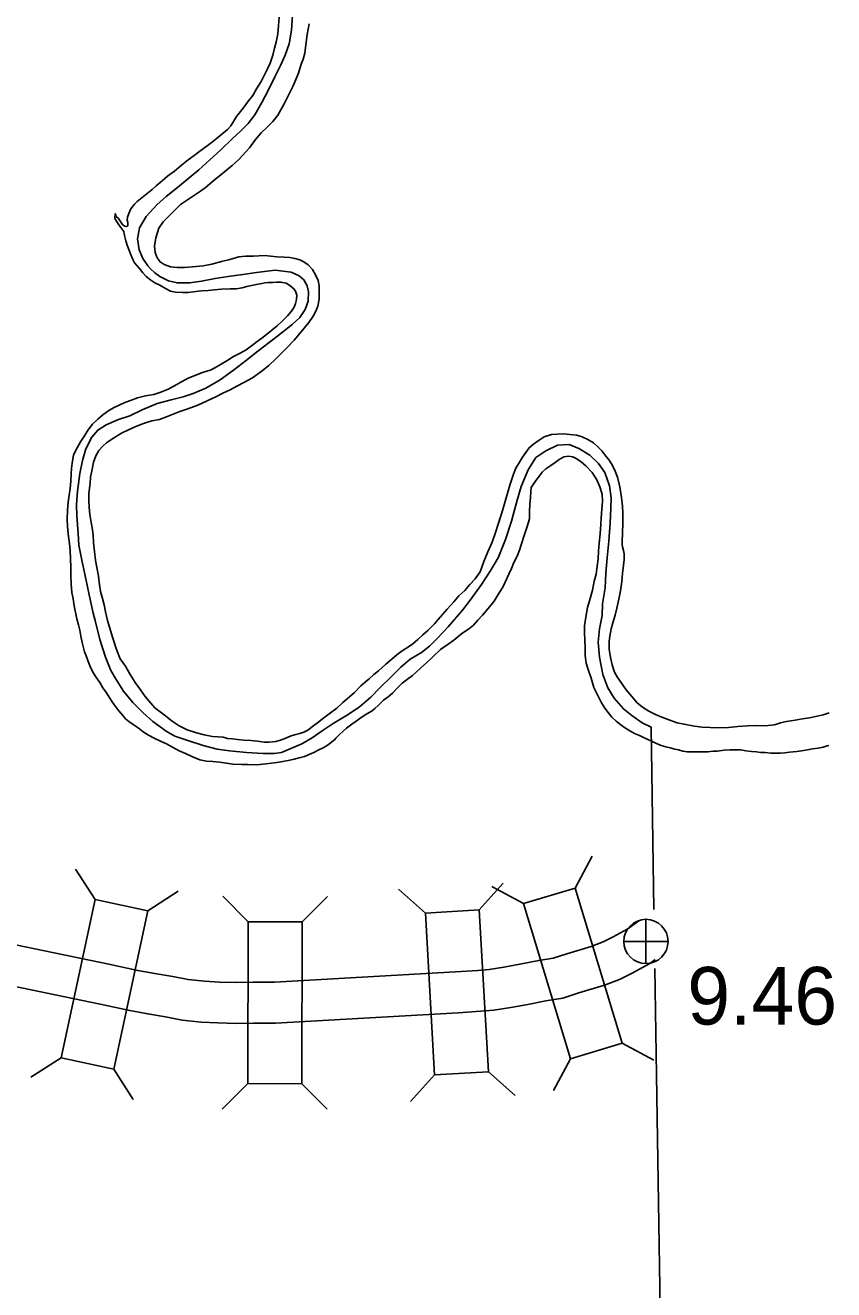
# Model space of a CAD drawing. Extents: x -939622 to -934222, y 1383701 to 1385301.
# Drawn here: x -936204.24 to -936186.44, y 1384561.29 to 1384589.11 of the extents above; entities that cross this region are included whole.
import ezdxf

# ---------------------------------------------------------------- set-up
doc = ezdxf.new("R2010")
doc.units = 0
for name, color, linetype in [('15', 7, 'Continuous'), ('2', 7, 'Continuous'), ('20', 7, 'Continuous'), ('25', 7, 'Continuous'), ('26', 7, 'Continuous'), ('9', 7, 'Continuous')]:
    doc.layers.add(name, color=color, linetype=linetype)

msp = doc.modelspace()

# ---------------------------------------------------------------- linework, layer by layer
at = {"layer": '15'}
for points in [[(-936205.872, 1384569.17), (-936202.399, 1384568.448), (-936201.759, 1384568.31), (-936201.387, 1384568.242), (-936200.987, 1384568.176), (-936200.651, 1384568.111), (-936200.293, 1384568.075), (-936199.962, 1384568.056), (-936199.581, 1384568.048), (-936199.225, 1384568.053), (-936198.752, 1384568.051), (-936194.761, 1384568.279), (-936194.276, 1384568.31), (-936194.026, 1384568.333), (-936193.7, 1384568.382), (-936193.346, 1384568.449), (-936192.932, 1384568.532), (-936192.611, 1384568.581), (-936192.317, 1384568.677), (-936191.778, 1384568.84), (-936191.512, 1384568.942), (-936191.29, 1384569.051), (-936190.969, 1384569.226), (-936190.725, 1384569.407)], [(-936206.057, 1384568.29), (-936202.586, 1384567.567), (-936201.935, 1384567.427), (-936201.541, 1384567.356), (-936201.146, 1384567.29), (-936200.782, 1384567.22), (-936200.363, 1384567.177), (-936199.997, 1384567.157), (-936199.585, 1384567.147), (-936199.22, 1384567.153), (-936198.727, 1384567.151), (-936194.706, 1384567.38), (-936194.207, 1384567.413), (-936193.918, 1384567.439), (-936193.549, 1384567.495), (-936193.174, 1384567.565), (-936192.775, 1384567.645), (-936192.402, 1384567.702), (-936192.046, 1384567.819), (-936191.487, 1384567.988), (-936191.152, 1384568.116), (-936190.875, 1384568.252), (-936190.484, 1384568.466), (-936190.371, 1384568.549)]]:
    msp.add_lwpolyline(points, dxfattribs=at)
at = {"layer": '2'}
for points in [[(-936199.941, 1384586.364), (-936199.667, 1384586.629), (-936199.5, 1384586.781), (-936199.326, 1384586.953), (-936199.18, 1384587.143), (-936199.03, 1384587.414), (-936198.884, 1384587.694), (-936198.743, 1384587.974), (-936198.616, 1384588.227), (-936198.516, 1384588.454), (-936198.429, 1384588.706), (-936198.373, 1384589.005), (-936198.35, 1384589.334)], [(-936194.001, 1384577.101), (-936194.193, 1384576.802), (-936194.44, 1384576.462), (-936194.613, 1384576.242), (-936194.929, 1384575.874), (-936195.169, 1384575.616), (-936195.339, 1384575.446), (-936195.51, 1384575.307), (-936195.759, 1384575.163), (-936195.971, 1384574.984), (-936196.186, 1384574.765), (-936196.421, 1384574.535), (-936196.632, 1384574.322), (-936196.886, 1384574.109), (-936197.167, 1384573.925), (-936197.457, 1384573.747), (-936197.697, 1384573.585), (-936197.918, 1384573.433), (-936198.149, 1384573.295), (-936198.593, 1384573.105), (-936198.757, 1384573.086), (-936199, 1384573.084), (-936199.367, 1384573.105), (-936199.74, 1384573.145), (-936200.014, 1384573.184), (-936200.319, 1384573.262), (-936200.658, 1384573.374), (-936200.94, 1384573.47), (-936201.131, 1384573.58), (-936201.427, 1384573.787), (-936201.642, 1384573.978), (-936201.866, 1384574.208), (-936202.076, 1384574.459), (-936202.234, 1384574.711), (-936202.35, 1384574.916), (-936202.468, 1384575.205), (-936202.591, 1384575.594), (-936202.696, 1384576.013), (-936202.739, 1384576.177), (-936202.829, 1384576.575), (-936202.9, 1384576.932), (-936202.983, 1384577.306), (-936203.055, 1384577.674), (-936203.069, 1384577.93), (-936203.102, 1384578.314), (-936203.11, 1384578.561), (-936203.087, 1384578.856), (-936203.033, 1384579.245), (-936202.979, 1384579.533), (-936202.901, 1384579.793), (-936202.769, 1384580.049), (-936202.64, 1384580.202), (-936202.456, 1384580.321), (-936202.183, 1384580.435), (-936201.932, 1384580.513), (-936201.659, 1384580.651), (-936201.335, 1384580.785), (-936201.027, 1384580.867), (-936200.759, 1384580.936), (-936200.541, 1384581.007), (-936200.264, 1384581.122), (-936199.947, 1384581.306), (-936199.652, 1384581.524), (-936199.369, 1384581.741), (-936199.115, 1384581.942), (-936198.769, 1384582.202), (-936198.572, 1384582.357), (-936198.359, 1384582.525), (-936198.189, 1384582.682), (-936198.073, 1384582.856), (-936198.008, 1384583.038), (-936198.003, 1384583.243), (-936198.033, 1384583.38), (-936198.102, 1384583.511), (-936198.206, 1384583.596), (-936198.379, 1384583.676), (-936198.735, 1384583.723), (-936199.145, 1384583.674), (-936199.447, 1384583.625), (-936199.77, 1384583.582), (-936200.057, 1384583.54), (-936200.356, 1384583.479), (-936200.614, 1384583.44), (-936200.893, 1384583.44), (-936201.083, 1384583.486), (-936201.274, 1384583.581), (-936201.384, 1384583.663), (-936201.476, 1384583.748), (-936201.538, 1384583.816), (-936201.65, 1384583.979), (-936201.732, 1384584.167), (-936201.767, 1384584.413), (-936201.719, 1384584.655), (-936201.574, 1384584.902), (-936201.343, 1384585.163), (-936201.134, 1384585.345), (-936200.886, 1384585.543), (-936200.627, 1384585.756), (-936200.417, 1384585.927), (-936200.17, 1384586.149), (-936199.941, 1384586.364)], [(-936190.396, 1384569.655), (-936190.459, 1384573.669), (-936190.657, 1384573.764), (-936190.885, 1384573.921), (-936191.069, 1384574.068), (-936191.272, 1384574.301), (-936191.413, 1384574.532), (-936191.518, 1384574.828), (-936191.596, 1384575.208), (-936191.624, 1384575.539), (-936191.598, 1384575.831), (-936191.535, 1384576.124), (-936191.532, 1384576.38), (-936191.471, 1384576.731), (-936191.457, 1384577.053), (-936191.423, 1384577.391), (-936191.386, 1384577.755), (-936191.362, 1384578.156), (-936191.342, 1384578.494), (-936191.341, 1384578.71), (-936191.371, 1384578.977), (-936191.48, 1384579.273), (-936191.616, 1384579.471), (-936191.81, 1384579.651), (-936192.053, 1384579.796), (-936192.265, 1384579.884), (-936192.52, 1384579.872), (-936192.778, 1384579.743), (-936192.997, 1384579.597), (-936193.163, 1384579.331), (-936193.319, 1384578.964), (-936193.406, 1384578.661), (-936193.53, 1384578.195), (-936193.666, 1384577.798), (-936193.822, 1384577.391), (-936194.001, 1384577.101)], [(-936190.215, 1384558.068), (-936190.339, 1384566.005), (-936190.376, 1384568.357)]]:
    msp.add_lwpolyline(points, dxfattribs=at)
at = {"layer": '20'}
for p, q in [((-936192.128, 1384570.125), (-936191.754, 1384570.824)), ((-936202.698, 1384569.875), (-936203.128, 1384570.54)), ((-936194.241, 1384569.642), (-936193.714, 1384570.233)), ((-936201.537, 1384569.625), (-936200.872, 1384570.054)), ((-936195.428, 1384569.575), (-936196.019, 1384570.102)), ((-936193.265, 1384569.782), (-936193.963, 1384570.156)), ((-936199.329, 1384569.385), (-936199.888, 1384569.946)), ((-936198.141, 1384569.382), (-936197.58, 1384569.941)), ((-936191.098, 1384566.714), (-936190.4, 1384566.34)), ((-936203.448, 1384566.391), (-936204.114, 1384565.961)), ((-936192.235, 1384566.37), (-936192.609, 1384565.672)), ((-936202.287, 1384566.141), (-936201.857, 1384565.475)), ((-936194.039, 1384566.084), (-936193.448, 1384565.557)), ((-936199.338, 1384565.821), (-936199.899, 1384565.262)), ((-936198.15, 1384565.818), (-936197.591, 1384565.256)), ((-936195.225, 1384566.017), (-936195.752, 1384565.426))]:
    msp.add_line(p, q, dxfattribs=at)
for points in [[(-936191.098, 1384566.714), (-936192.128, 1384570.125), (-936193.265, 1384569.782), (-936192.235, 1384566.37)], [(-936202.287, 1384566.141), (-936201.537, 1384569.625), (-936202.698, 1384569.875), (-936203.448, 1384566.391)], [(-936195.428, 1384569.575), (-936195.225, 1384566.017), (-936194.039, 1384566.084), (-936194.241, 1384569.642)], [(-936199.329, 1384569.385), (-936199.338, 1384565.821), (-936198.15, 1384565.818), (-936198.141, 1384569.382)]]:
    msp.add_lwpolyline(points, close=True, dxfattribs=at)
at = {"layer": '26'}
for p, q in [((-936190.571, 1384568.464), (-936190.571, 1384569.439)), ((-936191.059, 1384568.951), (-936190.084, 1384568.951))]:
    msp.add_line(p, q, dxfattribs=at)
msp.add_circle((-936190.571, 1384568.951), 0.487, dxfattribs=at)
at = {"layer": '9'}
for points in [[(-936202.26, 1384584.968), (-936202.232, 1384584.905), (-936202.186, 1384584.858), (-936202.152, 1384584.813), (-936202.117, 1384584.757), (-936202.087, 1384584.719), (-936202.05, 1384584.692), (-936202.014, 1384584.681), (-936201.978, 1384584.7), (-936201.977, 1384584.769), (-936201.99, 1384584.823), (-936201.982, 1384584.886), (-936201.957, 1384584.971), (-936201.911, 1384585.072), (-936201.83, 1384585.173), (-936201.771, 1384585.231), (-936201.629, 1384585.349), (-936201.443, 1384585.497), (-936201.352, 1384585.581), (-936201.22, 1384585.689), (-936201.102, 1384585.791), (-936200.954, 1384585.902), (-936200.798, 1384586.032), (-936200.648, 1384586.153), (-936200.518, 1384586.249), (-936200.393, 1384586.339), (-936200.258, 1384586.439), (-936200.113, 1384586.547), (-936199.951, 1384586.68), (-936199.783, 1384586.819), (-936199.707, 1384586.902), (-936199.582, 1384587.107), (-936199.436, 1384587.287), (-936199.322, 1384587.449), (-936199.226, 1384587.566), (-936199.142, 1384587.715), (-936199.044, 1384587.877), (-936198.972, 1384588.02), (-936198.906, 1384588.151), (-936198.846, 1384588.276), (-936198.783, 1384588.451), (-936198.748, 1384588.606), (-936198.712, 1384588.742), (-936198.674, 1384588.926), (-936198.66, 1384589.11), (-936198.639, 1384589.372)], [(-936199.723, 1384581.092), (-936199.578, 1384581.167), (-936199.424, 1384581.249), (-936199.231, 1384581.356), (-936199.051, 1384581.486), (-936198.877, 1384581.625), (-936198.721, 1384581.77), (-936198.686, 1384581.81), (-936198.556, 1384581.93), (-936198.477, 1384582.013), (-936198.316, 1384582.183), (-936198.202, 1384582.32), (-936198.093, 1384582.446), (-936197.994, 1384582.569), (-936197.901, 1384582.709), (-936197.838, 1384582.822), (-936197.792, 1384582.928), (-936197.768, 1384583.085), (-936197.763, 1384583.242), (-936197.763, 1384583.374), (-936197.787, 1384583.497), (-936197.843, 1384583.619), (-936197.912, 1384583.735), (-936198.01, 1384583.838), (-936198.105, 1384583.905), (-936198.19, 1384583.952), (-936198.305, 1384583.979), (-936198.41, 1384583.998), (-936198.537, 1384584.007), (-936198.696, 1384584.012), (-936198.829, 1384584.033), (-936198.967, 1384584.042), (-936199.213, 1384584.028), (-936199.384, 1384584.027), (-936199.537, 1384584.012), (-936199.734, 1384583.959), (-936199.919, 1384583.91), (-936200.128, 1384583.857), (-936200.316, 1384583.82), (-936200.556, 1384583.796), (-936200.732, 1384583.783), (-936200.892, 1384583.783), (-936201.042, 1384583.794), (-936201.178, 1384583.848), (-936201.267, 1384583.904), (-936201.332, 1384583.992), (-936201.373, 1384584.109), (-936201.391, 1384584.25), (-936201.36, 1384584.437), (-936201.292, 1384584.649), (-936201.202, 1384584.787), (-936201.017, 1384584.971), (-936200.815, 1384585.168), (-936200.599, 1384585.315), (-936200.38, 1384585.458), (-936200.273, 1384585.536), (-936200.076, 1384585.702), (-936199.89, 1384585.857), (-936199.681, 1384586.027), (-936199.537, 1384586.16), (-936199.299, 1384586.418), (-936199.171, 1384586.601), (-936199.045, 1384586.743), (-936198.916, 1384586.863), (-936198.787, 1384586.995), (-936198.673, 1384587.13), (-936198.534, 1384587.38), (-936198.437, 1384587.59), (-936198.339, 1384587.778), (-936198.279, 1384587.918), (-936198.222, 1384588.058), (-936198.161, 1384588.258), (-936198.121, 1384588.364), (-936198.082, 1384588.5), (-936198.07, 1384588.621), (-936198.031, 1384588.905), (-936197.985, 1384589.14)], [(-936203.237, 1384577.369), (-936203.247, 1384577.55), (-936203.259, 1384577.706), (-936203.281, 1384577.859), (-936203.304, 1384578.072), (-936203.314, 1384578.246), (-936203.306, 1384578.436), (-936203.292, 1384578.614), (-936203.271, 1384578.771), (-936203.251, 1384578.919), (-936203.233, 1384579.082), (-936203.222, 1384579.241), (-936203.215, 1384579.359), (-936203.203, 1384579.473), (-936203.174, 1384579.661), (-936203.094, 1384579.816), (-936203.021, 1384579.941), (-936202.931, 1384580.075), (-936202.853, 1384580.206), (-936202.754, 1384580.335), (-936202.639, 1384580.443), (-936202.527, 1384580.536), (-936202.394, 1384580.635), (-936202.279, 1384580.698), (-936202.157, 1384580.761), (-936202.044, 1384580.811), (-936201.922, 1384580.856), (-936201.764, 1384580.914), (-936201.591, 1384580.954), (-936201.405, 1384580.988), (-936201.253, 1384581.034), (-936201.09, 1384581.103), (-936200.962, 1384581.169), (-936200.793, 1384581.263), (-936200.648, 1384581.345), (-936200.481, 1384581.415), (-936200.353, 1384581.46), (-936200.142, 1384581.531), (-936200.008, 1384581.603), (-936199.801, 1384581.728), (-936199.65, 1384581.819), (-936199.507, 1384581.897), (-936199.374, 1384581.972), (-936199.223, 1384582.078), (-936199.129, 1384582.149), (-936199.031, 1384582.224), (-936198.928, 1384582.304), (-936198.807, 1384582.4), (-936198.692, 1384582.499), (-936198.577, 1384582.601), (-936198.466, 1384582.715), (-936198.375, 1384582.819), (-936198.317, 1384582.908), (-936198.286, 1384582.987), (-936198.267, 1384583.074), (-936198.257, 1384583.171), (-936198.286, 1384583.26), (-936198.32, 1384583.314), (-936198.415, 1384583.384), (-936198.494, 1384583.436), (-936198.609, 1384583.461), (-936198.705, 1384583.459), (-936198.783, 1384583.454), (-936198.884, 1384583.449), (-936198.962, 1384583.441), (-936199.031, 1384583.427), (-936199.148, 1384583.407), (-936199.252, 1384583.383), (-936199.357, 1384583.36), (-936199.461, 1384583.336), (-936199.596, 1384583.315), (-936199.722, 1384583.312), (-936199.917, 1384583.302), (-936200.079, 1384583.286), (-936200.211, 1384583.277), (-936200.358, 1384583.265), (-936200.421, 1384583.261), (-936200.531, 1384583.249), (-936200.651, 1384583.234), (-936200.774, 1384583.229), (-936200.927, 1384583.237), (-936201.042, 1384583.259), (-936201.151, 1384583.319), (-936201.273, 1384583.392), (-936201.382, 1384583.447), (-936201.474, 1384583.502), (-936201.572, 1384583.584), (-936201.645, 1384583.66), (-936201.729, 1384583.767), (-936201.834, 1384583.882), (-936201.862, 1384583.941), (-936201.884, 1384583.995), (-936201.916, 1384584.079), (-936201.957, 1384584.174), (-936201.99, 1384584.276), (-936202.022, 1384584.368), (-936202.048, 1384584.485), (-936202.068, 1384584.575), (-936202.174, 1384584.717), (-936202.264, 1384584.856), (-936202.26, 1384584.968)], [(-936195.224, 1384575.942), (-936195.298, 1384575.869), (-936195.377, 1384575.792), (-936195.483, 1384575.699), (-936195.595, 1384575.591), (-936195.704, 1384575.501), (-936195.778, 1384575.446), (-936195.92, 1384575.358), (-936196.02, 1384575.287), (-936196.109, 1384575.215), (-936196.297, 1384575.049), (-936196.383, 1384574.972), (-936196.462, 1384574.904), (-936196.562, 1384574.823), (-936196.665, 1384574.728), (-936196.745, 1384574.663), (-936196.851, 1384574.573), (-936196.989, 1384574.431), (-936197.095, 1384574.336), (-936197.245, 1384574.206), (-936197.38, 1384574.086), (-936197.519, 1384573.98), (-936197.661, 1384573.872), (-936197.8, 1384573.76), (-936197.912, 1384573.68), (-936198.015, 1384573.602), (-936198.107, 1384573.555), (-936198.191, 1384573.529), (-936198.283, 1384573.506), (-936198.382, 1384573.471), (-936198.533, 1384573.41), (-936198.62, 1384573.378), (-936198.718, 1384573.349), (-936198.868, 1384573.333), (-936198.979, 1384573.337), (-936199.121, 1384573.358), (-936199.268, 1384573.372), (-936199.421, 1384573.381), (-936199.56, 1384573.396), (-936199.674, 1384573.411), (-936199.782, 1384573.415), (-936199.876, 1384573.443), (-936199.988, 1384573.456), (-936200.117, 1384573.462), (-936200.301, 1384573.5), (-936200.464, 1384573.544), (-936200.673, 1384573.609), (-936200.849, 1384573.692), (-936201.004, 1384573.8), (-936201.178, 1384573.94), (-936201.38, 1384574.092), (-936201.475, 1384574.196), (-936201.593, 1384574.337), (-936201.701, 1384574.485), (-936201.819, 1384574.645), (-936201.928, 1384574.826), (-936202.028, 1384575.008), (-936202.143, 1384575.167), (-936202.225, 1384575.376), (-936202.316, 1384575.648), (-936202.377, 1384575.842), (-936202.423, 1384576.016), (-936202.466, 1384576.207), (-936202.5, 1384576.357), (-936202.539, 1384576.497), (-936202.578, 1384576.65), (-936202.6, 1384576.8), (-936202.625, 1384576.989), (-936202.662, 1384577.178), (-936202.693, 1384577.34), (-936202.731, 1384577.724), (-936202.744, 1384577.898), (-936202.766, 1384578.054), (-936202.783, 1384578.168), (-936202.811, 1384578.342), (-936202.83, 1384578.507), (-936202.839, 1384578.648), (-936202.834, 1384578.808), (-936202.809, 1384579.034), (-936202.797, 1384579.17), (-936202.762, 1384579.345), (-936202.732, 1384579.499), (-936202.681, 1384579.638), (-936202.615, 1384579.754), (-936202.527, 1384579.85), (-936202.45, 1384579.92), (-936202.305, 1384580.017), (-936202.116, 1384580.133), (-936201.964, 1384580.211), (-936201.804, 1384580.284), (-936201.634, 1384580.351), (-936201.452, 1384580.403), (-936201.279, 1384580.434), (-936201.13, 1384580.492), (-936200.835, 1384580.61), (-936200.66, 1384580.674), (-936200.436, 1384580.751), (-936200.228, 1384580.846), (-936200.044, 1384580.937), (-936199.887, 1384581.013), (-936199.723, 1384581.092)], [(-936186.54, 1384573.983), (-936186.667, 1384573.938), (-936186.799, 1384573.908), (-936186.972, 1384573.874), (-936187.122, 1384573.849), (-936187.289, 1384573.819), (-936187.478, 1384573.79), (-936187.612, 1384573.76), (-936187.743, 1384573.715), (-936187.95, 1384573.695), (-936188.136, 1384573.7), (-936188.337, 1384573.696), (-936188.55, 1384573.679), (-936188.751, 1384573.656), (-936188.991, 1384573.651), (-936189.159, 1384573.659), (-936189.333, 1384573.664), (-936189.502, 1384573.685), (-936189.731, 1384573.731), (-936189.888, 1384573.763), (-936190.043, 1384573.823), (-936190.221, 1384573.888), (-936190.361, 1384573.945), (-936190.512, 1384574.017), (-936190.646, 1384574.104), (-936190.763, 1384574.198), (-936190.886, 1384574.343), (-936191.009, 1384574.487), (-936191.205, 1384574.772), (-936191.261, 1384574.879), (-936191.319, 1384575.034), (-936191.35, 1384575.202), (-936191.378, 1384575.379), (-936191.382, 1384575.559), (-936191.369, 1384575.665), (-936191.34, 1384575.828), (-936191.298, 1384575.964), (-936191.253, 1384576.131), (-936191.212, 1384576.285), (-936191.168, 1384576.485), (-936191.133, 1384576.666), (-936191.102, 1384576.868), (-936191.088, 1384577.049), (-936191.065, 1384577.23), (-936191.053, 1384577.354), (-936191.052, 1384577.48), (-936191.063, 1384577.552), (-936191.086, 1384577.636), (-936191.099, 1384577.684), (-936191.098, 1384577.768), (-936191.089, 1384577.91), (-936191.08, 1384578.175), (-936191.078, 1384578.376), (-936191.085, 1384578.532), (-936191.107, 1384578.716), (-936191.145, 1384578.952), (-936191.198, 1384579.165), (-936191.262, 1384579.335), (-936191.328, 1384579.457), (-936191.384, 1384579.54), (-936191.479, 1384579.655), (-936191.544, 1384579.744), (-936191.628, 1384579.838), (-936191.723, 1384579.926), (-936191.853, 1384579.999), (-936191.978, 1384580.056), (-936192.096, 1384580.092), (-936192.249, 1384580.107), (-936192.379, 1384580.122), (-936192.526, 1384580.116), (-936192.652, 1384580.107), (-936192.809, 1384580.055), (-936192.925, 1384579.978), (-936193.046, 1384579.891), (-936193.143, 1384579.816), (-936193.292, 1384579.605), (-936193.352, 1384579.496), (-936193.434, 1384579.367), (-936193.491, 1384579.234), (-936193.561, 1384579.016), (-936193.647, 1384578.71), (-936193.722, 1384578.458), (-936193.821, 1384578.155), (-936193.885, 1384577.949), (-936193.955, 1384577.737), (-936194.05, 1384577.527), (-936194.138, 1384577.312), (-936194.223, 1384577.081), (-936194.334, 1384576.928), (-936194.448, 1384576.805), (-936194.562, 1384576.676), (-936194.689, 1384576.556), (-936194.8, 1384576.421), (-936194.946, 1384576.259), (-936195.052, 1384576.142), (-936195.145, 1384576.034), (-936195.224, 1384575.942)], [(-936186.903, 1384573.186), (-936187.019, 1384573.169), (-936187.148, 1384573.148), (-936187.253, 1384573.13), (-936187.412, 1384573.115), (-936187.513, 1384573.103), (-936187.609, 1384573.095), (-936187.723, 1384573.093), (-936187.826, 1384573.096), (-936187.946, 1384573.106), (-936188.045, 1384573.11), (-936188.138, 1384573.12), (-936188.25, 1384573.132), (-936188.373, 1384573.147), (-936188.482, 1384573.163), (-936188.593, 1384573.163), (-936188.728, 1384573.163), (-936188.851, 1384573.161), (-936189.006, 1384573.139), (-936189.093, 1384573.134), (-936189.213, 1384573.125), (-936189.348, 1384573.122), (-936189.453, 1384573.12), (-936189.549, 1384573.121), (-936189.658, 1384573.122), (-936189.757, 1384573.14), (-936189.854, 1384573.165), (-936189.935, 1384573.182), (-936190.041, 1384573.209), (-936190.137, 1384573.231), (-936190.234, 1384573.262), (-936190.34, 1384573.305), (-936190.452, 1384573.356), (-936190.547, 1384573.399), (-936190.641, 1384573.443), (-936190.713, 1384573.48), (-936190.826, 1384573.529), (-936190.923, 1384573.584), (-936191.042, 1384573.656), (-936191.127, 1384573.714), (-936191.228, 1384573.799), (-936191.323, 1384573.882), (-936191.385, 1384573.961), (-936191.475, 1384574.08), (-936191.549, 1384574.201), (-936191.606, 1384574.321), (-936191.719, 1384574.541), (-936191.781, 1384574.744), (-936191.845, 1384574.935), (-936191.887, 1384575.075), (-936191.912, 1384575.24), (-936191.912, 1384575.4), (-936191.92, 1384575.589), (-936191.926, 1384575.733), (-936191.924, 1384575.896), (-936191.898, 1384576.089), (-936191.858, 1384576.298), (-936191.799, 1384576.495), (-936191.752, 1384576.679), (-936191.711, 1384576.879), (-936191.667, 1384577.03), (-936191.644, 1384577.205), (-936191.626, 1384577.368), (-936191.615, 1384577.537), (-936191.601, 1384577.718), (-936191.582, 1384577.92), (-936191.568, 1384578.131), (-936191.559, 1384578.263), (-936191.543, 1384578.465), (-936191.525, 1384578.628), (-936191.535, 1384578.796), (-936191.59, 1384578.957), (-936191.656, 1384579.106), (-936191.759, 1384579.267), (-936191.895, 1384579.42), (-936191.992, 1384579.499), (-936192.09, 1384579.569), (-936192.178, 1384579.612), (-936192.274, 1384579.628), (-936192.376, 1384579.611), (-936192.48, 1384579.557), (-936192.572, 1384579.492), (-936192.669, 1384579.427), (-936192.776, 1384579.352), (-936192.858, 1384579.275), (-936192.916, 1384579.195), (-936192.986, 1384579.098), (-936193.056, 1384579.009), (-936193.097, 1384578.942), (-936193.107, 1384578.854), (-936193.113, 1384578.719), (-936193.127, 1384578.565), (-936193.136, 1384578.417), (-936193.138, 1384578.249), (-936193.186, 1384578.082), (-936193.262, 1384577.858), (-936193.312, 1384577.697), (-936193.354, 1384577.558), (-936193.408, 1384577.43), (-936193.477, 1384577.29), (-936193.531, 1384577.157)], [(-936193.531, 1384577.157), (-936193.591, 1384577.032), (-936193.668, 1384576.853), (-936193.723, 1384576.743), (-936193.801, 1384576.621), (-936193.911, 1384576.441), (-936194.081, 1384576.233), (-936194.169, 1384576.129), (-936194.271, 1384576.021), (-936194.371, 1384575.913), (-936194.48, 1384575.824), (-936194.622, 1384575.727), (-936194.802, 1384575.579), (-936194.929, 1384575.489), (-936195.094, 1384575.371), (-936195.262, 1384575.21), (-936195.4, 1384575.081), (-936195.524, 1384574.973), (-936195.63, 1384574.877), (-936195.712, 1384574.806), (-936195.824, 1384574.719), (-936195.937, 1384574.636), (-936196.048, 1384574.522), (-936196.148, 1384574.411), (-936196.248, 1384574.331), (-936196.348, 1384574.256), (-936196.463, 1384574.148), (-936196.54, 1384574.078), (-936196.602, 1384574.028), (-936196.717, 1384573.956), (-936196.844, 1384573.875), (-936196.948, 1384573.801), (-936197.048, 1384573.732), (-936197.163, 1384573.645), (-936197.24, 1384573.574), (-936197.316, 1384573.506), (-936197.396, 1384573.426), (-936197.428, 1384573.39), (-936197.484, 1384573.34), (-936197.567, 1384573.278), (-936197.676, 1384573.213), (-936197.771, 1384573.168), (-936197.884, 1384573.109), (-936197.985, 1384573.061), (-936198.092, 1384573.02), (-936198.203, 1384572.993), (-936198.316, 1384572.958), (-936198.415, 1384572.937), (-936198.564, 1384572.91), (-936198.699, 1384572.889), (-936198.872, 1384572.864), (-936199.136, 1384572.837), (-936199.334, 1384572.841), (-936199.466, 1384572.844), (-936199.665, 1384572.852), (-936199.803, 1384572.876), (-936199.957, 1384572.897), (-936200.107, 1384572.908), (-936200.243, 1384572.92), (-936200.394, 1384572.95), (-936200.569, 1384573.021), (-936200.712, 1384573.087), (-936200.851, 1384573.147), (-936200.997, 1384573.222), (-936201.125, 1384573.295), (-936201.246, 1384573.352), (-936201.398, 1384573.424), (-936201.525, 1384573.487), (-936201.641, 1384573.56), (-936201.754, 1384573.654), (-936201.861, 1384573.727), (-936201.959, 1384573.791), (-936202.029, 1384573.846), (-936202.088, 1384573.92), (-936202.174, 1384574.023), (-936202.251, 1384574.121), (-936202.323, 1384574.222), (-936202.391, 1384574.328), (-936202.447, 1384574.42), (-936202.528, 1384574.533), (-936202.596, 1384574.646), (-936202.68, 1384574.773), (-936202.733, 1384574.856), (-936202.79, 1384574.963), (-936202.837, 1384575.077), (-936202.869, 1384575.157), (-936202.895, 1384575.232), (-936202.933, 1384575.321), (-936202.953, 1384575.411), (-936202.985, 1384575.525), (-936203.01, 1384575.666), (-936203.034, 1384575.8), (-936203.066, 1384575.914), (-936203.099, 1384576.049), (-936203.16, 1384576.336), (-936203.181, 1384576.492), (-936203.211, 1384576.627), (-936203.224, 1384576.813), (-936203.232, 1384577.018), (-936203.23, 1384577.186), (-936203.237, 1384577.369)], [(-936186.544, 1384573.259), (-936186.58, 1384573.251), (-936186.669, 1384573.225), (-936186.783, 1384573.204), (-936186.903, 1384573.186)]]:
    msp.add_lwpolyline(points, dxfattribs=at)

# ---------------------------------------------------------------- texts
at = {"layer": '25'}
msp.add_text('9.46', height=1.2672, dxfattribs=at).set_placement((-936189.662, 1384567.121))

doc.saveas('drawing.dxf')
